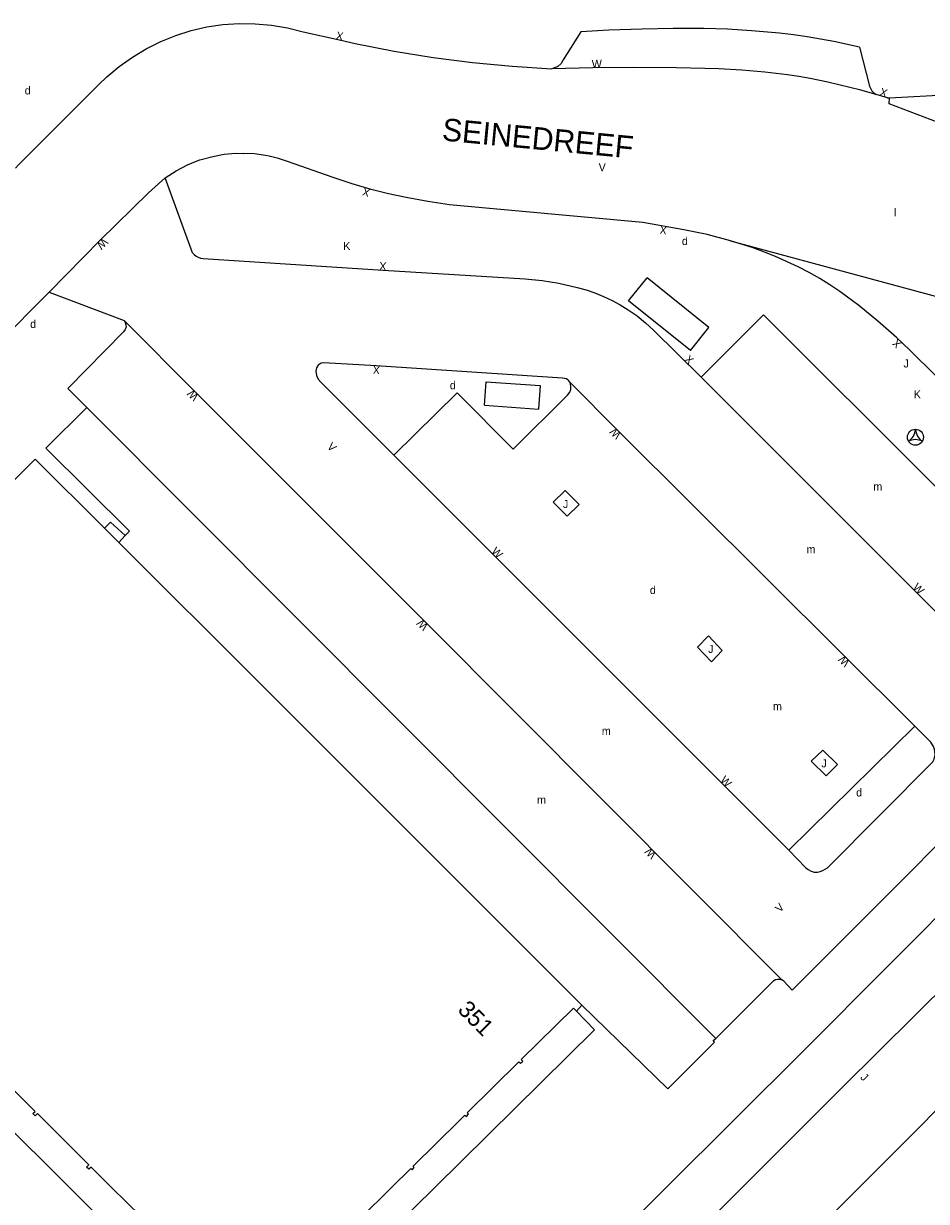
# Model space of a CAD drawing. Extents: x 134999 to 136502, y 457398 to 459002.
# Drawn here: x 136152.5 to 136208.9, y 458199.1 to 458272.7 of the extents above; entities that cross this region are included whole.
import ezdxf

# ---------------------------------------------------------------- set-up
doc = ezdxf.new("R2010")
doc.units = 0
for name, color, linetype in [('RI_DGTB_29', 7, 'Continuous'), ('RI_DGTB_3', 7, 'Continuous'), ('RI_DGTB_30', 7, 'Continuous'), ('RI_DGTB_31', 7, 'Continuous'), ('RI_DGTB_35', 7, 'Continuous'), ('RI_DGTB_37', 7, 'Continuous'), ('RI_DGTB_4', 7, 'Continuous'), ('RI_DGTB_43', 7, 'Continuous'), ('RI_DGTB_53', 7, 'Continuous'), ('RI_DGTB_54', 7, 'Continuous'), ('RI_DGTB_7', 7, 'Continuous')]:
    doc.layers.add(name, color=color, linetype=linetype)

msp = doc.modelspace()

# ---------------------------------------------------------------- linework, layer by layer
at = {"layer": 'RI_DGTB_3'}
for p, q in [((136158.442, 458240.296), (136167.246, 458231.496)), ((136167.246, 458231.496), (136187.371, 458211.381))]:
    msp.add_line(p, q, dxfattribs=at)
for points in [[(136147.973, 458240.247), (136153.233, 458245.503), (136157.55, 458241.187)], [(136157.55, 458241.187), (136158.442, 458240.296)], [(136187.025, 458211.01), (136187.371, 458211.381)], [(136179.719, 458204.183), (136180.06, 458204.519), (136180.15, 458204.425), (136180.293, 458204.566), (136180.203, 458204.66), (136183.435, 458207.848), (136183.526, 458207.754), (136183.668, 458207.894), (136183.578, 458207.989), (136186.838, 458211.205), (136187.025, 458211.01)], [(136157.999, 458200), (136156.718, 458201.272), (136156.576, 458201.13), (136156.435, 458201.271), (136156.576, 458201.412), (136153.36, 458204.608), (136153.22, 458204.467), (136153.078, 458204.608), (136153.219, 458204.749), (136149.989, 458207.958), (136149.848, 458207.817), (136149.792, 458207.872)], [(136175.479, 458200), (136176.679, 458201.183), (136176.757, 458201.102), (136176.899, 458201.242), (136176.821, 458201.323), (136179.719, 458204.183)]]:
    msp.add_lwpolyline(points, dxfattribs=at)
at = {"layer": 'RI_DGTB_31'}
for p, q in [((136195.296, 458253.729), (136191.433, 458256.825)), ((136194.139, 458252.285), (136195.296, 458253.729)), ((136181.285, 458248.858), (136181.392, 458250.331)), ((136181.285, 458248.858), (136184.645, 458248.61))]:
    msp.add_line(p, q, dxfattribs=at)
for points in [[(136194.139, 458252.285), (136190.276, 458255.381), (136191.433, 458256.825)], [(136181.392, 458250.331), (136184.754, 458250.088), (136184.645, 458248.61)], [(136185.571, 458242.811), (136186.321, 458243.541), (136187.191, 458242.661), (136186.441, 458241.931), (136185.571, 458242.811)], [(136194.581, 458233.741), (136195.261, 458234.461), (136196.131, 458233.551), (136195.451, 458232.831), (136194.581, 458233.741)], [(136201.681, 458226.621), (136202.401, 458227.311), (136203.331, 458226.411), (136202.611, 458225.721), (136201.681, 458226.621)]]:
    msp.add_lwpolyline(points, dxfattribs=at)
msp.add_circle((136208.193, 458246.863), 0.5, dxfattribs=at)
for centre, radius, start, end in [((136207.211, 458247.431), 0.984, 303.89611, 356.03804), ((136208.193, 458245.714), 0.999, 64.2764, 115.72044), ((136209.173, 458247.43), 0.982, 183.93068, 236.24524)]:
    msp.add_arc(centre, radius, start, end, dxfattribs=at)
at = {"layer": 'RI_DGTB_4'}
for points in [[(136157.999, 458200), (136159.872, 458198.152), (136159.704, 458197.984), (136159.883, 458197.806), (136160.056, 458197.968), (136163.26, 458194.759), (136163.098, 458194.598), (136163.295, 458194.401), (136163.455, 458194.564), (136166.543, 458191.473), (136166.387, 458191.317), (136166.441, 458191.263)], [(136175.479, 458200), (136173.493, 458198.037), (136173.629, 458197.902), (136173.415, 458197.695), (136173.281, 458197.829), (136170.121, 458194.749), (136170.252, 458194.615), (136170.062, 458194.43), (136169.932, 458194.565), (136166.861, 458191.498), (136166.994, 458191.368), (136166.665, 458191.04), (136166.441, 458191.263)]]:
    msp.add_lwpolyline(points, dxfattribs=at)
at = {"layer": 'RI_DGTB_53'}
for p, q in [((136206.441, 458268.061), (136205.734, 458268.283)), ((136196.635, 458259.141), (136210.36, 458255.425)), ((136154.091, 458255.931), (136148.468, 458250.251)), ((136156.455, 458248.712), (136195.726, 458209.306)), ((136208.161, 458228.811), (136200.281, 458221.06)), ((136167.793, 458175.292), (136192.626, 458200))]:
    msp.add_line(p, q, dxfattribs=at)
for points in [[(136151.99, 458263.67), (136152.19, 458263.88), (136157.2, 458268.89), (136157.704, 458269.376), (136158.477, 458270.027), (136159.298, 458270.615), (136160.164, 458271.136), (136161.068, 458271.587), (136162.004, 458271.965), (136162.968, 458272.267), (136163.953, 458272.493), (136164.952, 458272.64), (136165.96, 458272.707), (136166.97, 458272.694), (136167.976, 458272.602), (136168.971, 458272.43), (136169.95, 458272.18), (136172.22, 458271.68), (136173.205, 458271.465), (136175.636, 458270.991), (136178.082, 458270.596), (136180.539, 458270.28), (136183.006, 458270.044), (136185.478, 458269.887)], [(136204.707, 458271.23), (136205.318, 458268.803), (136205.381, 458268.661), (136205.478, 458268.511), (136205.601, 458268.381), (136205.734, 458268.283)], [(136211.909, 458265.969), (136211.788, 458265.689), (136206.553, 458267.684), (136206.571, 458268.065)], [(136206.571, 458268.065), (136210.388, 458268.279), (136211.46, 458268.309), (136212.532, 458268.258), (136213.597, 458268.128), (136214.649, 458267.918), (136215.683, 458267.631), (136216.692, 458267.268), (136217.671, 458266.83), (136218.559, 458266.354), (136221.964, 458264.455), (136223.388, 458263.722), (136224.847, 458263.062), (136226.337, 458262.475), (136226.656, 458262.36), (136230.897, 458260.941)], [(136161.351, 458263.071), (136162.027, 458263.508), (136162.379, 458263.704), (136162.741, 458263.881), (136163.123, 458264.043), (136163.513, 458264.184), (136164.311, 458264.411), (136165.031, 458264.546), (136165.761, 458264.611), (136166.212, 458264.591)], [(136163.041, 458258.391), (136163.151, 458258.271), (136163.275, 458258.182), (136163.411, 458258.111), (136163.558, 458258.059), (136163.711, 458258.031), (136174.951, 458257.301), (136183.831, 458256.751), (136184.886, 458256.652), (136185.931, 458256.481), (136187.064, 458256.228), (136187.623, 458256.071), (136188.171, 458255.881), (136188.713, 458255.66), (136189.245, 458255.414), (136189.762, 458255.139), (136190.261, 458254.831), (136190.812, 458254.438), (136191.336, 458254.009), (136191.836, 458253.553), (136194.821, 458250.611)], [(136158.781, 458254.161), (136158.849, 458254.026), (136158.891, 458253.881), (136158.9, 458253.765), (136158.846, 458253.595), (136158.741, 458253.451), (136155.261, 458249.911), (136156.455, 458248.712)], [(136216.184, 458229.273), (136216.135, 458229.392), (136216.12, 458229.495), (136216.131, 458229.621), (136216.17, 458229.746), (136216.231, 458229.861), (136219.781, 458233.451), (136198.711, 458254.501), (136194.821, 458250.611)], [(136207.833, 458252.304), (136222.309, 458238.013), (136222.402, 458237.919), (136222.846, 458237.399), (136223.226, 458236.83), (136223.538, 458236.22), (136223.776, 458235.579), (136223.938, 458234.914), (136224.021, 458234.235), (136224.024, 458233.551), (136223.948, 458232.87), (136223.793, 458232.204), (136223.561, 458231.56), (136223.256, 458230.948), (136222.881, 458230.375), (136222.442, 458229.85), (136201.195, 458208.537), (136192.626, 458200)], [(136186.618, 458250.304), (136186.551, 458250.381), (136186.4, 458250.507), (136186.161, 458250.545), (136174.521, 458251.321), (136171.251, 458251.521), (136171.079, 458251.481), (136170.906, 458251.367), (136170.789, 458251.197), (136170.754, 458250.983), (136170.787, 458250.729), (136170.896, 458250.498), (136171.071, 458250.311), (136175.631, 458245.751)], [(136175.631, 458245.751), (136179.571, 458249.631), (136183.081, 458246.121), (136186.474, 458249.496), (136186.602, 458249.682), (136186.665, 458249.847), (136186.681, 458250.001), (136186.65, 458250.203), (136186.618, 458250.304)], [(136216.184, 458229.273), (136216.801, 458228.651), (136200.491, 458212.331), (136199.971, 458212.881), (136199.859, 458212.972)], [(136200.281, 458221.06), (136201.321, 458219.981), (136201.496, 458219.85), (136201.691, 458219.751), (136201.877, 458219.698), (136202.071, 458219.691), (136202.243, 458219.726), (136202.407, 458219.788), (136202.711, 458219.961), (136209.271, 458226.587), (136209.363, 458226.759), (136209.421, 458227.024), (136209.411, 458227.231), (136209.374, 458227.386), (136209.316, 458227.534), (136209.161, 458227.811), (136208.161, 458228.811)], [(136221.746, 458224.216), (136203.629, 458206.261), (136197.381, 458200)], [(136225.328, 458220.672), (136213.265, 458208.597), (136204.683, 458200)], [(136195.726, 458209.306), (136199.346, 458212.918), (136199.461, 458212.991), (136199.585, 458213.019), (136199.711, 458213.011), (136199.859, 458212.972)], [(136187.371, 458211.381), (136192.731, 458206.161), (136195.641, 458209.081), (136195.571, 458209.181), (136195.726, 458209.306)], [(136087.319, 458093.172), (136098.209, 458101.663), (136101.128, 458104.148), (136103.995, 458106.694), (136106.808, 458109.299), (136109.566, 458111.962), (136111.349, 458113.744), (136128.713, 458131.188), (136197.381, 458200)], [(136161.346, 458156.658), (136202.809, 458198.123), (136204.683, 458200)]]:
    msp.add_lwpolyline(points, dxfattribs=at)
at = {"layer": 'RI_DGTB_54'}
for p, q in [((136206.441, 458268.061), (136206.571, 458268.065)), ((136163.041, 458258.391), (136161.351, 458263.071)), ((136154.091, 458255.931), (136158.781, 458254.161)), ((136175.631, 458245.751), (136200.281, 458221.06))]:
    msp.add_line(p, q, dxfattribs=at)
for points in [[(136204.707, 458271.23), (136203.102, 458271.58), (136201.442, 458271.872), (136200.573, 458271.996), (136199.701, 458272.099), (136197.953, 458272.262), (136196.466, 458272.357), (136194.977, 458272.4), (136193.057, 458272.4), (136191.138, 458272.365), (136189.054, 458272.287), (136187.303, 458272.19), (136186.203, 458270.435), (136186.063, 458270.206), (136185.861, 458270.027), (136185.617, 458269.915), (136185.478, 458269.887)], [(136205.734, 458268.283), (136204.774, 458268.556), (136202.713, 458269.056), (136201.615, 458269.283), (136200.911, 458269.407), (136200.204, 458269.51), (136198.785, 458269.675), (136197.356, 458269.801), (136195.924, 458269.877), (136193.271, 458269.948), (136190.618, 458269.972), (136188.048, 458269.951), (136185.478, 458269.887)], [(136196.635, 458259.141), (136195.188, 458259.525), (136193.722, 458259.831), (136191.165, 458260.288), (136179.092, 458261.386), (136177.737, 458261.59), (136176.389, 458261.835), (136175.293, 458262.067), (136174.206, 458262.337), (136173.009, 458262.686), (136171.836, 458263.08), (136168.985, 458264.094), (136168.413, 458264.277), (136167.83, 458264.418), (136167.609, 458264.467), (136166.914, 458264.569), (136166.212, 458264.591)], [(136154.091, 458255.931), (136157.291, 458259.171), (136160.291, 458262.141), (136161.351, 458263.071)], [(136207.833, 458252.304), (136207.01, 458253.095), (136205.851, 458254.118), (136204.653, 458255.088), (136203.462, 458255.969), (136202.85, 458256.385), (136202.221, 458256.776), (136201.549, 458257.156), (136200.863, 458257.511), (136199.459, 458258.152), (136198.764, 458258.431), (136198.061, 458258.687), (136196.635, 458259.141)], [(136199.859, 458212.972), (136177.631, 458235.271), (136163.291, 458249.611), (136158.781, 458254.161)], [(136194.821, 458250.611), (136208.161, 458237.261), (136216.184, 458229.273)], [(136208.161, 458228.811), (136189.681, 458247.231), (136186.618, 458250.304)], [(136158.846, 458240.721), (136159.11, 458240.999), (136153.886, 458246.171), (136156.455, 458248.712)], [(136158.442, 458240.296), (136158.846, 458240.721)]]:
    msp.add_lwpolyline(points, dxfattribs=at)
at = {"layer": 'RI_DGTB_7'}
for p, q in [((136187.025, 458211.01), (136188.143, 458209.852)), ((136188.143, 458209.852), (136178.176, 458200)), ((136148.615, 458206.695), (136155.377, 458200)), ((136166.696, 458188.659), (136155.377, 458200)), ((136166.696, 458188.659), (136155.377, 458200)), ((136166.696, 458188.659), (136155.377, 458200)), ((136178.176, 458200), (136166.696, 458188.659)), ((136178.176, 458200), (136166.696, 458188.659)), ((136178.176, 458200), (136166.696, 458188.659))]:
    msp.add_line(p, q, dxfattribs=at)
for points in [[(136157.924, 458241.56), (136157.55, 458241.187)], [(136158.846, 458240.721), (136157.924, 458241.56)], [(136158.442, 458240.296), (136158.85, 458240.718), (136158.846, 458240.721)]]:
    msp.add_lwpolyline(points, dxfattribs=at)

# ---------------------------------------------------------------- texts
at = {"layer": 'RI_DGTB_29'}
for rotation, p in [(359.99965, (136152.57, 458268.28)), (359.99973, (136193.611, 458258.872)), (359.99973, (136152.911, 458253.692)), (359.99973, (136179.121, 458249.862)), (359.99973, (136191.611, 458237.072)), (359.99973, (136204.491, 458224.422))]:
    msp.add_text('d', height=0.5, rotation=rotation, dxfattribs=at).set_placement(p)
at = {"layer": 'RI_DGTB_30'}
for s, height, rotation, p in [('X', 0.5, 348.57796, (136171.975, 458271.73)), ('W', 0.5, 1.42652, (136187.988, 458269.935)), ('X', 0.5, 342.90378, (136205.92, 458268.222)), ('V', 0.5, 359.49759, (136188.407, 458263.48)), ('X', 0.5, 162.98338, (136174.184, 458262.346)), ('X', 0.5, 172.59613, (136192.707, 458260.035)), ('W', 0.5, 225.03282, (136157.469, 458259.348)), ('K', 0.5, 359.99973, (136172.461, 458258.562)), ('X', 0.5, 356.36795, (136174.698, 458257.313)), ('X', 0.5, 135.52051, (136207.368, 458252.73)), ('X', 0.5, 315.40353, (136193.726, 458251.687)), ('X', 0.5, 176.33241, (136174.776, 458251.311)), ('W', 0.5, 134.87227, (136163.468, 458249.433)), ('K', 0.5, 359.99973, (136208.091, 458249.292)), ('W', 0.5, 134.94754, (136189.858, 458247.054)), ('V', 0.5, 315.02035, (136171.417, 458246.232)), ('W', 0.5, 314.96527, (136181.676, 458239.699)), ('W', 0.5, 315.0581, (136207.987, 458237.439)), ('W', 0.5, 134.96867, (136177.808, 458235.095)), ('W', 0.5, 135.10734, (136204.128, 458232.825)), ('W', 0.5, 314.88452, (136195.966, 458225.401)), ('W', 0.5, 134.93321, (136192.048, 458220.824)), ('V', 0.499, 46.97471, (136199.739, 458217.143))]:
    msp.add_text(s, height=height, rotation=rotation, dxfattribs=at).set_placement(p)
at = {"layer": 'RI_DGTB_31'}
for rotation, p in [(359.99973, (136207.451, 458251.222)), (359.99973, (136186.181, 458242.442)), (359.99973, (136195.251, 458233.392)), (359.99973, (136202.321, 458226.242)), (314.99997, (136204.718, 458206.833))]:
    msp.add_text('J', height=0.5, rotation=rotation, dxfattribs=at).set_placement(p)
at = {"layer": 'RI_DGTB_35'}
msp.add_text('351', height=1.054, rotation=314.6088, dxfattribs=at).set_placement((136179.55, 458211.037))
at = {"layer": 'RI_DGTB_37'}
msp.add_text('SEINEDREEF', height=1.4, rotation=354.53684, dxfattribs=at).set_placement((136178.593, 458265.41))
at = {"layer": 'RI_DGTB_43'}
for s, p in [('l', (136206.859, 458260.659)), ('m', (136205.564, 458243.535)), ('m', (136201.39, 458239.621)), ('m', (136199.297, 458229.809)), ('m', (136188.609, 458228.269)), ('m', (136184.566, 458223.963))]:
    msp.add_text(s, height=0.5, dxfattribs=at).set_placement(p)

doc.saveas('drawing.dxf')
